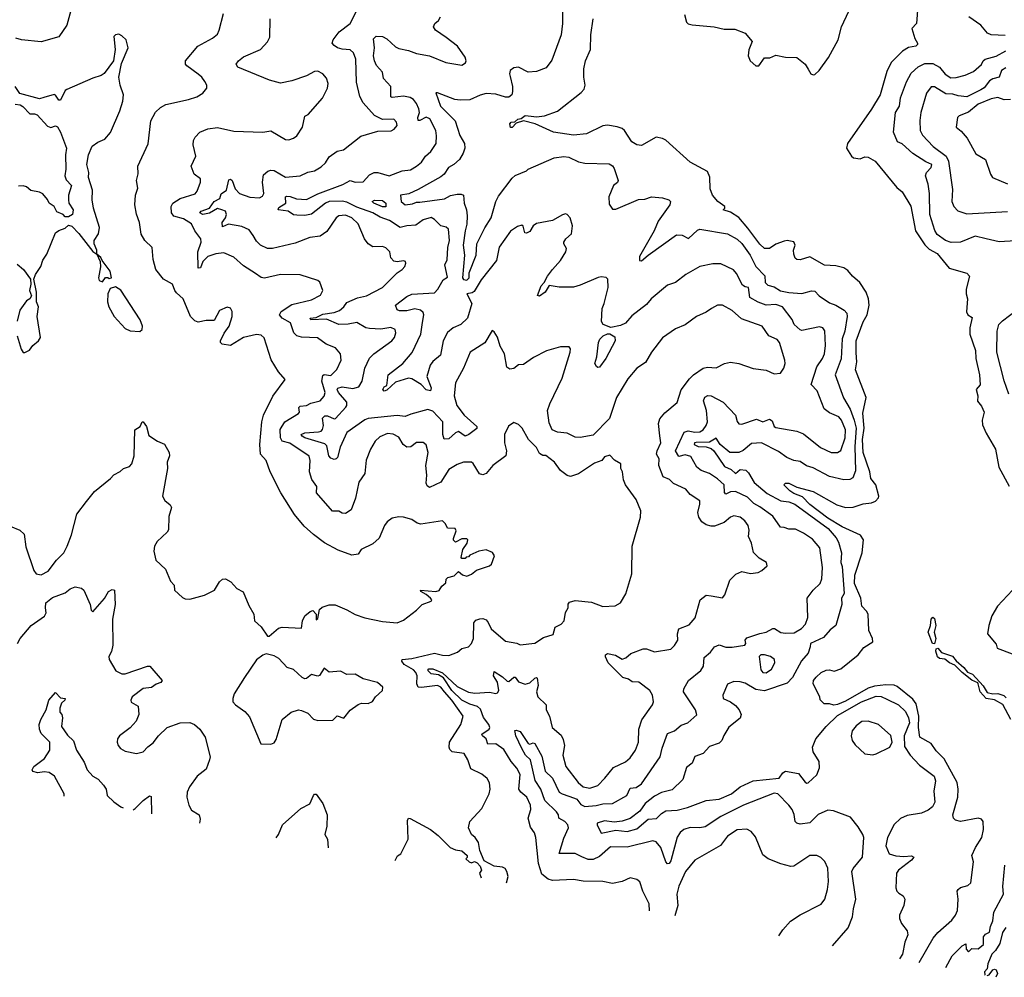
# Model space of a CAD drawing. Extents: x 1552033 to 1694788, y 811965 to 917215.
# Tile 453 of 632: x 1675173 to 1681256, y 826492 to 832409. Entities that reach past the tile are written whole.
import ezdxf

# ---------------------------------------------------------------- set-up
doc = ezdxf.new("R2010")
doc.units = 0

msp = doc.modelspace()

# ---------------------------------------------------------------- linework, layer by layer
at = {"layer": '0CON20XD'}
for points in [[(1678527.3, 832515), (1678526.5, 832385), (1678517.3, 832315), (1678461.1, 832158.9), (1678425, 832112.5), (1678365, 832090), (1678315, 832085.8), (1678255, 832116.2), (1678225, 832111.2), (1678204.1, 832095.9), (1678199.2, 832075), (1678202.5, 832057.5), (1678217.2, 831997.2), (1678218.5, 831965), (1678212.9, 831945), (1678195, 831931.1), (1678175, 831930.5), (1678115, 831949.3), (1678055, 831953.1), (1678017.3, 831942.7), (1677955, 831914.1), (1677895, 831911.1), (1677861.2, 831915), (1677755, 831957.1), (1677743.3, 831956.7), (1677773.8, 831875), (1677864.2, 831784.2), (1677892.9, 831692.9), (1677921.1, 831645), (1677922.2, 831615), (1677913.5, 831585), (1677889.5, 831545), (1677855, 831514.6), (1677821.5, 831495), (1677795.3, 831455), (1677775, 831437.2), (1677635, 831359.2), (1677576.4, 831333.6), (1677525.8, 831324.2), (1677530.4, 831285), (1677555, 831265.1), (1677599.2, 831270.8), (1677625, 831282), (1677645, 831281.4), (1677797.9, 831302.1), (1677835, 831322.2), (1677875, 831330.2), (1677901.3, 831331.3), (1677914.3, 831324.3), (1677919, 831275), (1677933.9, 831235), (1677938.1, 831198.1), (1677935.7, 831145), (1677924.8, 831105), (1677913.8, 831015), (1677921.5, 830955), (1677908.3, 830815), (1677915, 830804.1), (1677935, 830799.7), (1677949.6, 830815), (1677950, 830845), (1677992.6, 830955), (1677996.7, 831023.3), (1678046.3, 831123.7), (1678085.3, 831185), (1678114.1, 831285), (1678131, 831319), (1678215, 831430.6), (1678235, 831446.5), (1678303.8, 831476.2), (1678313.9, 831486.1), (1678475, 831556.4), (1678535, 831564.5), (1678565, 831559.5), (1678625, 831531.4), (1678665, 831522.2), (1678815, 831518.6), (1678835, 831506), (1678845, 831488.8), (1678869.4, 831415), (1678866.4, 831403.6), (1678841.9, 831385), (1678812.5, 831315), (1678815, 831270), (1678835, 831237.5), (1678855, 831238.8), (1678995, 831297.1), (1679035, 831300), (1679075.7, 831314.3), (1679145, 831309.4), (1679183.5, 831295), (1679192.9, 831285), (1679190, 831265), (1679117.7, 831165), (1679093.6, 831105), (1679001.3, 830945), (1679001.9, 830921.9), (1679015, 830919.6), (1679055.7, 830955), (1679230.3, 831079.7), (1679265, 831077.5), (1679305, 831056.8), (1679361, 831109), (1679375, 831114.1), (1679545, 831086.9), (1679605, 831053.5), (1679635, 831025.5), (1679685, 830954.5), (1679721.6, 830885), (1679776.2, 830826.2), (1679779.1, 830785), (1679795, 830769.6), (1679835, 830757.7), (1679873.8, 830733.8), (1679925, 830723.5), (1680005, 830717.1), (1680065, 830732.7), (1680085, 830731.1), (1680113, 830703), (1680175, 830658.6), (1680215, 830644.4), (1680267.5, 830615), (1680282.2, 830595), (1680285.4, 830575), (1680270.6, 830485), (1680255, 830437.5), (1680247.4, 830312.6), (1680210.4, 830215), (1680263.1, 830073.1), (1680303.3, 830003.3), (1680328.9, 829935), (1680340.3, 829885), (1680332.2, 829772.2), (1680337.6, 829622.4), (1680320.9, 829579.1), (1680301.5, 829568.5), (1680265, 829565.5), (1680175, 829587.1), (1680075, 829639.7), (1680033, 829653), (1679995, 829678.2), (1679955, 829686), (1679912.9, 829702.9), (1679861.7, 829741.7), (1679755, 829795.3), (1679695, 829789.6), (1679642.7, 829747.3), (1679616, 829734), (1679559.6, 829735), (1679500.6, 829785), (1679475, 829823.3), (1679435, 829799.1), (1679353.1, 829796.9), (1679342.7, 829795), (1679338.9, 829785), (1679365, 829771.2), (1679415, 829770), (1679445, 829760.2), (1679461.5, 829745), (1679527.7, 829647.7), (1679569.1, 829629.1), (1679595, 829605.3), (1679625, 829629.4), (1679658.5, 829625), (1679675, 829609.5), (1679710.1, 829550.1), (1679791.4, 829481.4), (1679876.1, 829436.1), (1679925, 829429.7), (1679961.2, 829415), (1680166.8, 829265), (1680217.5, 829207.5), (1680230.8, 829180.8), (1680250, 829115), (1680245.3, 829055), (1680255, 829030), (1680266.1, 828863.9), (1680250, 828835), (1680252.1, 828795), (1680215, 828665.6), (1680180.9, 828639.1), (1680138.2, 828591.8), (1680058, 828555), (1680057.5, 828535), (1680044, 828495), (1680003.4, 828446.6), (1679946.5, 828343.5), (1679915, 828309.1), (1679775, 828262.6), (1679721.2, 828271.2), (1679655, 828310), (1679625, 828317.9), (1679585, 828319.1), (1679545, 828302.5), (1679517.5, 828235), (1679520, 828215), (1679565, 828194.4), (1679595, 828171.9), (1679618.9, 828145), (1679631.1, 828115), (1679625, 828092.5), (1679555, 828036.7), (1679524, 827986), (1679510.6, 827955), (1679495, 827938.6), (1679435, 827918.6), (1679395, 827875.8), (1679344.3, 827855.7), (1679328, 827815), (1679291.7, 827788.3), (1679270, 827715), (1679205, 827650), (1679137.1, 827632.9), (1679095, 827611.1), (1679036.8, 827565), (1679005, 827517.8), (1678945, 827473.2), (1678895, 827457.7), (1678845, 827451.6), (1678785, 827459.7), (1678741.4, 827445), (1678740.4, 827435), (1678765, 827382.5), (1678855, 827401), (1678925, 827392), (1678985, 827408.5), (1679055, 827469.5), (1679107.4, 827472.6), (1679138, 827505), (1679165, 827521.2), (1679234.7, 827524.7), (1679299, 827541), (1679415, 827584), (1679495, 827592.8), (1679570.6, 827625), (1679625, 827669.6), (1679704.8, 827705.2), (1679865, 827722.9), (1679887.5, 827755), (1679905, 827766.1), (1679985, 827752.3), (1680025, 827698), (1680035, 827691.2), (1680045, 827693.3), (1680097.9, 827742.1), (1680114, 827786), (1680113.1, 827825), (1680074.4, 827885), (1680070.5, 827915), (1680091.3, 827965), (1680155, 828042.4), (1680225, 828109.5), (1680372.9, 828195), (1680465, 828228.4), (1680495, 828226.1), (1680529.7, 828210.3), (1680602.1, 828175), (1680644.8, 828134.8), (1680665, 828094.4), (1680671.1, 828065), (1680636.5, 827985), (1680638.7, 827918.7), (1680673.5, 827865), (1680732.4, 827802.4), (1680822.3, 827735), (1680831.3, 827705), (1680821.4, 827641.4), (1680826.2, 827575), (1680811.8, 827545), (1680785, 827524), (1680745, 827506.4), (1680655, 827491.2), (1680615, 827473.5), (1680574.6, 827435.4), (1680534.6, 827355), (1680524.5, 827305), (1680545, 827254.3), (1680585, 827241.9), (1680635, 827238.6), (1680683.6, 827243.6), (1680697.5, 827235), (1680683.3, 827215), (1680602.5, 827155), (1680590, 827135), (1680586, 827045), (1680591.2, 827025), (1680605, 827012), (1680631.2, 826995), (1680640.8, 826975), (1680634.2, 826935), (1680607.5, 826875), (1680607.5, 826855), (1680620, 826825), (1680655, 826780), (1680659.1, 826755), (1680641.5, 826708.5), (1680627.4, 826635), (1680608.3, 826606.9)], [(1675115, 829280.6), (1675173.8, 829255), (1675200.3, 829230.3), (1675212, 829152), (1675260, 829005), (1675275, 828985.7), (1675305, 828978.1), (1675348.4, 829001.6), (1675399.7, 829070.3), (1675445, 829114), (1675467.1, 829155), (1675493.5, 829226.5), (1675527, 829353), (1675585, 829432.5), (1675636.1, 829493.9), (1675735, 829573.8), (1675755, 829596.2), (1675793, 829617), (1675815, 829636.7), (1675850.7, 829649.3), (1675865.7, 829664.3), (1675880, 829715), (1675884.2, 829875.8), (1675917.5, 829895), (1675930, 829925), (1675936.7, 829925), (1675956, 829895), (1675970.7, 829840.7), (1676025, 829804.4), (1676067.3, 829787.3), (1676097.1, 829735), (1676099.2, 829715), (1676084.3, 829675), (1676085.6, 829635), (1676055.8, 829465), (1676068.8, 829438.8), (1676101.7, 829411.7), (1676111.2, 829395), (1676095, 829340), (1676092.3, 829257.7), (1676085, 829243.3), (1676022.5, 829185), (1676006.7, 829155), (1676001.2, 829125), (1676015, 829070), (1676074.1, 829014.1), (1676105, 828940), (1676127.5, 828915), (1676130, 828885), (1676179.5, 828839.5), (1676195, 828831.2), (1676225, 828828), (1676315, 828852.5), (1676376.1, 828883.9), (1676407.5, 828935), (1676425, 828952.5), (1676445, 828953.8), (1676476.7, 828935), (1676515, 828893.8), (1676553, 828873), (1676588.8, 828788.8), (1676620, 828735), (1676623.3, 828695), (1676665, 828657.5), (1676705, 828600), (1676715, 828600), (1676771.2, 828648.8), (1676793.9, 828656.1), (1676915, 828650), (1676920, 828695), (1676934.1, 828725.9), (1676967.7, 828752.3), (1676985, 828758), (1677003.8, 828735), (1677005, 828700), (1677015, 828710), (1677026.2, 828765), (1677040.7, 828779.3), (1677085, 828793.3), (1677123, 828793), (1677193.6, 828763.6), (1677245, 828733.3), (1677305, 828713.3), (1677415, 828690.8), (1677505, 828682), (1677545, 828698.8), (1677625, 828760), (1677660, 828795), (1677715, 828816.7), (1677719.2, 828825), (1677711.4, 828835), (1677685, 828857.5), (1677651.2, 828875), (1677650, 828885), (1677743.3, 828876.7), (1677765, 828881.4), (1677781.2, 828908.8), (1677805, 828930), (1677808.3, 828951.7), (1677817.5, 828962.5), (1677857, 828973), (1677885, 829000), (1677909.3, 828979.3), (1677935, 828971.2), (1677965, 828982.5), (1677995, 829006.7), (1678075.9, 829034.1), (1678087.5, 829045), (1678106.4, 829096.4), (1678095, 829117.5), (1678055, 829132.5), (1678010, 829125), (1677955, 829100), (1677945, 829090), (1677931.7, 829088.3), (1677925, 829080), (1677905, 829080), (1677900, 829085), (1677911.4, 829135), (1677937.1, 829175), (1677941.2, 829195), (1677935, 829201.2), (1677905, 829200.8), (1677865, 829180), (1677853.3, 829193.3), (1677853.9, 829203.9), (1677870.5, 829250.5), (1677862.5, 829265), (1677815, 829267.5), (1677803.3, 829295), (1677785, 829313.3), (1677651.7, 829291.7), (1677628.3, 829298.3), (1677595, 829320), (1677545, 829336), (1677515, 829336.7), (1677475, 829330), (1677443, 829307), (1677427, 829283), (1677394, 829205), (1677355, 829170), (1677283.3, 829135), (1677263.3, 829106.7), (1677225, 829099.4), (1677140.9, 829130.9), (1677057, 829177), (1676988, 829228), (1676930.2, 829280.2), (1676870.7, 829350.7), (1676787.1, 829485), (1676719.5, 829615), (1676696.7, 829685), (1676660.4, 829725), (1676656.2, 829783.8), (1676668.8, 829925), (1676679.6, 829965), (1676737.6, 830082.4), (1676812.5, 830185), (1676772.4, 830232.4), (1676727.3, 830307.3), (1676683.4, 830443.4), (1676665, 830460.6), (1676635, 830464.5), (1676554.7, 830445.3), (1676475, 830395.3), (1676424, 830405), (1676414, 830414), (1676413.6, 830425), (1676437.2, 830472.8), (1676468.1, 830515), (1676485.7, 830575), (1676486, 830605), (1676475.9, 830625.9), (1676455, 830633.3), (1676407.1, 830612.9), (1676375, 830550), (1676325, 830551.4), (1676275, 830540), (1676255, 830549.2), (1676228.6, 830575), (1676182, 830685), (1676142.2, 830722.2), (1676131.4, 830735), (1676117.1, 830775), (1676062.5, 830805), (1676015, 830866.2), (1675997.6, 830927.6), (1675991.7, 831001.7), (1675945.5, 831045.5), (1675923.3, 831083.3), (1675913.1, 831155), (1675895, 831206.7), (1675883.5, 831265), (1675889.2, 831325), (1675902.7, 831367.3), (1675895.7, 831415), (1675904.2, 831455.8), (1675902.5, 831505), (1675967.4, 831642.6), (1675983.9, 831785), (1676012.3, 831837.7), (1676043.3, 831866.7), (1676076, 831885), (1676215, 831915.5), (1676267, 831933), (1676303.8, 831955), (1676328.8, 831985), (1676330, 832005), (1676317.6, 832027.6), (1676298, 832055), (1676275, 832072.9), (1676206, 832125), (1676198, 832135), (1676198, 832155), (1676274.5, 832245.5), (1676363.8, 832295), (1676395, 832318.8), (1676406.3, 832343.7), (1676431.7, 832448.3)], [(1675488.6, 832465), (1675465, 832376.2), (1675415.8, 832304.2), (1675305, 832272), (1675185, 832284.4), (1675150, 832295)], [(1679063.8, 826902.7), (1679062.5, 826945), (1679022.9, 827025), (1679005, 827082.5), (1678985.8, 827095.8), (1678945, 827105.8), (1678895, 827083.3), (1678835, 827072.3), (1678775, 827083.2), (1678655, 827086.1), (1678595, 827095.6), (1678465, 827090.7), (1678437.5, 827097.5), (1678399.5, 827129.5), (1678378.8, 827195), (1678362.5, 827355), (1678354.4, 827385), (1678329.2, 827419.2), (1678314.4, 827475), (1678331.1, 827528.9), (1678327.9, 827555), (1678306.9, 827605), (1678268.9, 827635), (1678257.3, 827655), (1678264.2, 827744.2), (1678245.3, 827785), (1678210, 827825), (1678165, 827899.7), (1678114.5, 827934.5), (1678065, 827932.3), (1678055.7, 827965), (1678032.5, 827985), (1678028.1, 827995), (1678074.3, 828025), (1678078.5, 828035), (1678071.1, 828055), (1678037.9, 828097.9), (1678019.3, 828149.3), (1678001.4, 828165), (1677955, 828179.3), (1677905, 828204.1), (1677843.1, 828265), (1677791.7, 828341.7), (1677761, 828361), (1677715, 828368), (1677697.5, 828385), (1677696, 828395), (1677701.5, 828398.5), (1677725, 828398.4), (1677785, 828373.4), (1677875, 828288.1), (1677945, 828254.2), (1677985, 828248), (1678075.4, 828254.6), (1678115, 828246), (1678125, 828248.8), (1678134, 828265), (1678125.9, 828315.9), (1678101, 828355), (1678105, 828381.1), (1678155, 828349.4), (1678185, 828322.1), (1678195, 828320), (1678225, 828347.5), (1678235, 828346), (1678255, 828317.1), (1678295, 828302.7), (1678325, 828310.9), (1678355, 828341.2), (1678365, 828344.5), (1678370, 828340), (1678376.8, 828295), (1678366.6, 828255), (1678373.8, 828225), (1678424.7, 828175), (1678425.4, 828145), (1678445.8, 828105.8), (1678462.1, 828035), (1678517.4, 827987.4), (1678531.5, 827961.5), (1678538.4, 827925), (1678528.5, 827865), (1678547.1, 827795), (1678622.7, 827695), (1678655, 827669.2), (1678695, 827661.3), (1678745, 827677.3), (1678788.5, 827721.5), (1678840.9, 827789.1), (1678915, 827823.8), (1678945, 827847.9), (1678976.8, 827895), (1678996.9, 827945), (1678999, 828025), (1679017.6, 828082.4), (1679083.3, 828175), (1679088.1, 828195), (1679081.9, 828235), (1679065, 828264.2), (1678998, 828315), (1678957.9, 828317.9), (1678933.3, 828335), (1678900, 828345), (1678808.6, 828435), (1678791.7, 828471.7), (1678792.9, 828485), (1678805, 828491.9), (1678853.4, 828483.4), (1678895, 828456.9), (1678918, 828465), (1678947.9, 828492.1), (1679025, 828522.5), (1679045, 828521.2), (1679095, 828502.5), (1679195, 828520), (1679217.9, 828542.1), (1679238.8, 828575), (1679236, 828615), (1679246.2, 828645), (1679310, 828670), (1679346.2, 828713.8), (1679377.1, 828825), (1679415, 828854.2), (1679445, 828849.2), (1679515, 828836.2), (1679529.2, 828855), (1679560, 828945), (1679597, 828983), (1679635, 829000), (1679687, 828987), (1679735, 828993.3), (1679757.5, 829005), (1679790, 829035), (1679787.5, 829055), (1679741.7, 829081.7), (1679706.4, 829116.4), (1679693.8, 829175), (1679675.7, 829215), (1679680, 829255), (1679674.5, 829284.5), (1679653.4, 829313.4), (1679625, 829335.8), (1679585, 829344.2), (1679564, 829335), (1679525, 829302.9), (1679465, 829280.6), (1679445, 829278.6), (1679415, 829288.6), (1679386.8, 829306.8), (1679368.8, 829335), (1679362, 829365), (1679375.8, 829415), (1679375.7, 829435.7), (1679316, 829476), (1679288.4, 829508.4), (1679212.9, 829542.9), (1679187.6, 829567.6), (1679148.8, 829585), (1679121.1, 829655), (1679123.6, 829695), (1679108.2, 829725), (1679111.1, 829745), (1679134.6, 829795), (1679127.7, 829837.7), (1679119.6, 829915), (1679127.2, 829942.8), (1679159.3, 829980.7), (1679235, 830043.8), (1679258.8, 830121.2), (1679310.6, 830189.4), (1679335.7, 830214.3), (1679395, 830255.4), (1679422.6, 830262.6), (1679475, 830258.6), (1679527.5, 830285), (1679565, 830292), (1679615, 830284.2), (1679704.4, 830254.4), (1679784.1, 830244.1), (1679835, 830221.2), (1679872.5, 830225), (1679893.3, 830255), (1679902.5, 830285), (1679900, 830305), (1679867.9, 830415), (1679852.9, 830432.9), (1679800.5, 830455), (1679760.6, 830515), (1679631.7, 830561.7), (1679575, 830613.1), (1679515, 830644.4), (1679485, 830645.6), (1679446.2, 830623.8), (1679415, 830601.4), (1679355, 830574.3), (1679285, 830524.2), (1679225, 830498.6), (1679145, 830442.5), (1679075.8, 830355), (1679039.5, 830290.5), (1678985, 830256), (1678929.5, 830190.5), (1678860.5, 830075), (1678816.4, 829945), (1678715, 829841.8), (1678635, 829828.1), (1678605, 829829.4), (1678555, 829854.4), (1678495, 829859.5), (1678462, 829875), (1678445, 829917.5), (1678434.6, 829995), (1678448.2, 830035), (1678524.6, 830194.6), (1678574.1, 830354.1), (1678575.8, 830375), (1678567.1, 830387.1), (1678515, 830387.1), (1678427.5, 830362.5), (1678347.4, 830322.6), (1678285, 830278.8), (1678255, 830277.5), (1678225, 830253.3), (1678200.7, 830250.7), (1678182.3, 830262.3), (1678168, 830345), (1678142.4, 830392.4), (1678125, 830446.7), (1678105, 830481.2), (1678092, 830488), (1678047.1, 830412.9), (1677955.7, 830354.3), (1677914.2, 830255.8), (1677864.5, 830165), (1677856.9, 830085), (1677874.7, 830025), (1677918.7, 829965), (1677997.1, 829895), (1677996.9, 829883.1), (1677947.1, 829845), (1677925, 829836.1), (1677885, 829863.9), (1677865, 829855.3), (1677825, 829820), (1677795, 829818), (1677787, 829847), (1677788, 829925), (1677725, 829989.2), (1677695, 830001.3), (1677588.5, 829971.5), (1677555, 829956.4), (1677505, 829963.2), (1677325, 829944.6), (1677305, 829937.4), (1677195, 829857.8), (1677152.2, 829767.8), (1677136.5, 829703.5), (1677129.1, 829695), (1677115, 829692.5), (1677095, 829700.8), (1677082.4, 829715), (1677070.7, 829775), (1677059, 829789), (1676934.6, 829824.6), (1676917.3, 829835), (1676912.9, 829845), (1676935, 829855.7), (1677018.5, 829861.5), (1677035, 829867.5), (1677043.4, 829876.6), (1677049.2, 829900.8), (1677043.1, 829946.9), (1677057.9, 829962.1), (1677075, 829962), (1677115, 829942.3), (1677125, 829944.6), (1677188.7, 830015), (1677194.7, 830025.3), (1677193.6, 830045), (1677143.2, 830105), (1677134.7, 830125), (1677137.6, 830132.4), (1677165, 830140.2), (1677230.6, 830129.4), (1677268.8, 830141.2), (1677289.4, 830175), (1677304.4, 830255), (1677335, 830317.5), (1677360, 830345), (1677471.2, 830425), (1677488, 830445), (1677496, 830475), (1677493.3, 830495), (1677466.3, 830506.3), (1677405, 830497.7), (1677335, 830500), (1677310.8, 830505), (1677255, 830537.3), (1677201.9, 830528.1), (1677145, 830526.6), (1677068.6, 830558.6), (1676972.5, 830555), (1676966.7, 830565), (1677005, 830569.6), (1677045, 830589.8), (1677115, 830600), (1677148, 830612), (1677174.7, 830635.3), (1677195, 830661.4), (1677259.6, 830690.4), (1677315, 830703.1), (1677413.8, 830755), (1677505, 830844), (1677536, 830865), (1677552, 830885), (1677558.8, 830905), (1677555.9, 830915.9), (1677545, 830920), (1677505, 830912.9), (1677485, 830916.2), (1677465, 830937.5), (1677459.5, 830975), (1677435, 830998.8), (1677415, 831006.7), (1677355.5, 831005.5), (1677325, 831024.2), (1677302.5, 831055), (1677265, 831147.8), (1677225, 831184.7), (1677185, 831201.8), (1677145, 831197.5), (1677128.1, 831185), (1677069.6, 831100.4), (1677028.9, 831071.1), (1676965, 831062.5), (1676875, 831028.6), (1676735, 830995.8), (1676704.3, 830994.3), (1676661.2, 831015), (1676635, 831041.2), (1676616.4, 831076.4), (1676590.9, 831110.9), (1676545, 831132.2), (1676463.7, 831146.3), (1676425, 831129.1), (1676423.9, 831155), (1676445, 831185.6), (1676450.7, 831205), (1676443.8, 831225), (1676422.1, 831235), (1676395, 831243.3), (1676345, 831213.6), (1676305, 831205.8), (1676286.4, 831215), (1676293.8, 831225), (1676345.5, 831244.5), (1676375.3, 831285), (1676408.5, 831305), (1676416.8, 831333.2), (1676450.9, 831355), (1676465, 831420), (1676475, 831423.1), (1676485, 831414.5), (1676504.8, 831365), (1676530, 831335), (1676595, 831312.1), (1676655, 831307.8), (1676672.2, 831317.8), (1676682.2, 831335), (1676673.8, 831405), (1676680.3, 831449.7), (1676706.8, 831473.2), (1676725, 831480), (1676745, 831478.2), (1676816.1, 831436.1), (1676905, 831443.9), (1676952.5, 831467.5), (1676995, 831476.2), (1677035, 831500), (1677061.4, 831525), (1677085, 831560.8), (1677133.6, 831596.4), (1677174.1, 831605.9), (1677280, 831690), (1677385, 831719.5), (1677467.9, 831722.1), (1677487.4, 831732.6), (1677504.3, 831755), (1677500.6, 831775), (1677485.4, 831795.4), (1677415, 831793.3), (1677365, 831816.4), (1677295, 831895.7), (1677274.6, 831935), (1677253.4, 832023.4), (1677249.1, 832165), (1677234.7, 832204.7), (1677215, 832222.5), (1677165, 832226.2), (1677136.2, 832235), (1677115, 832248.8), (1677103.3, 832265), (1677108.8, 832285), (1677146.7, 832335), (1677215.4, 832385), (1677252.3, 832457.7)], [(1679281.2, 832441.2), (1679293.1, 832393.1), (1679303.5, 832383.5), (1679326.6, 832376.6), (1679464.5, 832364.5), (1679525, 832350.8), (1679591.2, 832351.2), (1679655.7, 832325.7), (1679697.5, 832275), (1679677.7, 832222.3), (1679674.2, 832185), (1679686.7, 832155), (1679720, 832125), (1679740, 832125), (1679775, 832172.5), (1679806.4, 832173.6), (1679845, 832190), (1679905, 832178), (1679975, 832176), (1680026.2, 832135), (1680044.2, 832104.2), (1680060, 832075), (1680075, 832068), (1680085, 832070.8), (1680111.4, 832095), (1680170, 832175), (1680229.4, 832285), (1680250.5, 832365), (1680295, 832462)], [(1680721.4, 832495), (1680714, 832386), (1680684, 832355), (1680702.5, 832292.5), (1680720, 832265), (1680720, 832255), (1680709.2, 832245), (1680665, 832238), (1680626, 832215), (1680556.1, 832143.9), (1680531.2, 832088.8), (1680488.9, 831945), (1680435, 831855.8), (1680287.5, 831645), (1680280, 831615), (1680312, 831565), (1680325, 831555.8), (1680365, 831550), (1680395, 831560.9), (1680415, 831560.5), (1680458, 831535), (1680591.5, 831371.5), (1680625.5, 831345), (1680677.8, 831257.8), (1680708, 831105), (1680765, 831018.9), (1680792, 830992), (1680841.8, 830965), (1680915, 830874.5), (1681025, 830841.9), (1681040.6, 830825), (1681020, 830745), (1681020, 830715), (1681028.6, 830685), (1681023.2, 830603.2), (1681031.2, 830585), (1681058.1, 830568.1), (1681043.6, 830505), (1681042.5, 830465), (1681078.9, 830365), (1681079.1, 830315), (1681103.3, 830215), (1681107.3, 830152.7), (1681083.1, 830125), (1681091.8, 830085), (1681091.3, 830051.3), (1681115, 830020.8), (1681130.5, 829985), (1681118.5, 829935), (1681122.1, 829905), (1681143.9, 829853.9), (1681202, 829755), (1681222.2, 829645), (1681285, 829527.5)], [(1678181.3, 827075.8), (1678190, 827115), (1678183.3, 827145), (1678173.3, 827163.3), (1678155, 827172.5), (1678105, 827178.8), (1678042, 827212), (1678016.2, 827275), (1678007.5, 827325), (1677986.7, 827355), (1677963.3, 827375), (1677946.2, 827415), (1677953.3, 827455), (1678028, 827535), (1678074, 827625), (1678080, 827655), (1678076.4, 827693.6), (1678061.2, 827721.2), (1678027.3, 827747.3), (1677960, 827780), (1677942, 827835), (1677920, 827875), (1677845, 827884.2), (1677830, 827900), (1677825.5, 827915), (1677829.4, 827945), (1677898.6, 828055), (1677913.3, 828105), (1677842.8, 828205), (1677796.9, 828255), (1677775, 828284.2), (1677755, 828296), (1677655, 828282), (1677635.3, 828285.3), (1677627.4, 828305), (1677628.2, 828355), (1677621.3, 828375), (1677605, 828391.2), (1677549.1, 828425), (1677533.8, 828445), (1677536.2, 828455), (1677595, 828461.6), (1677735, 828494.7), (1677785, 828481.5), (1677825, 828481.4), (1677878.3, 828501.7), (1677905, 828524.2), (1677945, 828534), (1677964, 828555), (1677976.9, 828585), (1677978, 828682), (1677991.7, 828698.3), (1678015, 828708), (1678035, 828708.4), (1678055, 828700), (1678068, 828685), (1678085, 828644.3), (1678175, 828570), (1678245, 828555.8), (1678265.9, 828545.9), (1678355, 828556.2), (1678408.8, 828591.2), (1678469.5, 828610.5), (1678481.4, 828655), (1678518, 828675), (1678537.5, 828695), (1678544.2, 828745.8), (1678562.5, 828775), (1678560.7, 828780.7), (1678562, 828798), (1678570.7, 828809.3), (1678605, 828820), (1678705, 828810), (1678775, 828783.8), (1678852.7, 828787.3), (1678885, 828806.2), (1678918, 828862), (1678954.4, 828985), (1678957.1, 829155), (1679008.8, 829335), (1679010, 829375), (1678982, 829445), (1678915.8, 829535), (1678904, 829565), (1678897.5, 829615), (1678886.7, 829635), (1678886.2, 829665), (1678847, 829687), (1678818.3, 829718.3), (1678785, 829708), (1678770, 829685), (1678725, 829669.4), (1678625, 829603.1), (1678575, 829587.1), (1678555, 829592), (1678515, 829624.2), (1678477.5, 829675), (1678424, 829716), (1678405, 829715.8), (1678385, 829728), (1678365.2, 829765.2), (1678315.7, 829815.7), (1678277.9, 829885), (1678255, 829908.2), (1678225, 829919.4), (1678192.7, 829897.3), (1678168.8, 829845), (1678167.8, 829795), (1678180.7, 829745), (1678176.2, 829715), (1678095.9, 829654.1), (1678055, 829605.5), (1678035, 829597.7), (1678013, 829603), (1677975, 829667.1), (1677965, 829674.4), (1677915, 829674.4), (1677875, 829661.5), (1677825, 829630), (1677775, 829550.9), (1677705, 829519.2), (1677689.7, 829529.7), (1677684.6, 829544.6), (1677688.4, 829595), (1677681.6, 829655), (1677696.7, 829735), (1677685, 829782), (1677665, 829795.7), (1677625, 829795.7), (1677589.5, 829770.5), (1677565, 829768), (1677541.2, 829785), (1677515, 829830), (1677481.2, 829848.8), (1677445, 829852.2), (1677398.5, 829831.5), (1677368.6, 829805), (1677339.4, 829755), (1677312.6, 829687.4), (1677304.4, 829605.6), (1677268.9, 829551.1), (1677247.8, 829452.2), (1677220.4, 829379.6), (1677185, 829358), (1677165, 829360), (1677145, 829373.3), (1677105, 829372.5), (1677006.2, 829485), (1677008.8, 829525), (1676977.9, 829567.9), (1676964.4, 829615), (1676968.4, 829685), (1676961.7, 829711.7), (1676842.5, 829792.5), (1676795, 829804.7), (1676784, 829825), (1676782.4, 829877.6), (1676811.1, 829925), (1676896, 829975), (1676901.8, 829985), (1676896.9, 830013.1), (1676905, 830021.8), (1676945, 830024.4), (1676971, 830039), (1677029.2, 830055), (1677055, 830082), (1677061.2, 830105), (1677039.7, 830175), (1677045, 830210), (1677055, 830217.6), (1677095, 830210.5), (1677132.3, 830247.7), (1677158.5, 830305), (1677156, 830345), (1677125, 830380.8), (1677066, 830405), (1677013.7, 830443.7), (1676915, 830446.9), (1676884.8, 830454.8), (1676867.6, 830475), (1676845.3, 830535.3), (1676794.3, 830565), (1676777.5, 830585), (1676789.2, 830605), (1676855, 830648.9), (1676975, 830678.5), (1677032.4, 830707.6), (1677046.5, 830735), (1677027.1, 830787.1), (1677015, 830798), (1676905, 830832.9), (1676784.5, 830835.5), (1676685, 830812.5), (1676665, 830816.7), (1676630.5, 830840.5), (1676555, 830888.8), (1676495, 830940.9), (1676435, 830967.9), (1676385, 830962.1), (1676335, 830945.4), (1676305.3, 830915), (1676289.4, 830875), (1676275, 830874.6), (1676273.1, 830975), (1676294.4, 831035), (1676291.4, 831055), (1676254.5, 831104.5), (1676235, 831147.5), (1676185, 831179.1), (1676125.8, 831195.8), (1676111.2, 831215), (1676108.8, 831255), (1676119.2, 831275), (1676165, 831303.8), (1676256.1, 831333.9), (1676270.1, 831349.9), (1676290, 831405), (1676289.5, 831425), (1676251.4, 831455), (1676232.5, 831505), (1676262, 831565), (1676244.2, 831635), (1676247.3, 831662.7), (1676257, 831683), (1676286.8, 831713.2), (1676335, 831735.7), (1676395, 831742), (1676495, 831720), (1676674.3, 831714.3), (1676725, 831722), (1676815, 831668.6), (1676835, 831667.1), (1676865, 831676.9), (1676885, 831690.8), (1676920, 831745), (1676935, 831812.5), (1676955, 831823.8), (1677044.2, 831925), (1677075.6, 831985), (1677078.1, 832015), (1677068.6, 832048.6), (1677045, 832074.4), (1677015, 832091.4), (1676995, 832089.4), (1676945, 832063.1), (1676855, 832030.8), (1676785, 832017.3), (1676716.2, 832035), (1676520.8, 832115), (1676511.4, 832135), (1676525, 832155.8), (1676555, 832180.6), (1676660, 832225), (1676705, 832272.5), (1676719.1, 832300.9), (1676720.9, 832415)], [(1680193.7, 826685.8), (1680292.2, 826797.8), (1680318.6, 826865), (1680323.5, 826915), (1680338.8, 826975), (1680314.6, 827145.4), (1680322.9, 827165), (1680379.3, 827235), (1680387.3, 827355), (1680381.8, 827375), (1680352.1, 827422.1), (1680305, 827480.8), (1680199.7, 827519.7), (1680165, 827524.4), (1680105, 827498.5), (1680055, 827445.7), (1679995, 827438.6), (1679975, 827444.3), (1679964.6, 827454.6), (1679958.3, 827498.3), (1679945, 827528), (1679925.5, 827555.5), (1679855.8, 827625), (1679835, 827629.4), (1679645, 827554.7), (1679504.4, 827485), (1679408.3, 827421.7), (1679375, 827415.4), (1679315, 827417.5), (1679275.5, 827404.5), (1679253, 827387), (1679235, 827358), (1679195, 827211.2), (1679185, 827195.6), (1679175, 827193.1), (1679164, 827205), (1679135, 827294.5), (1679105, 827328.2), (1679085, 827335.4), (1678925, 827296.9), (1678822.6, 827297.4), (1678755, 827238.6), (1678715, 827219.5), (1678685, 827220.5), (1678645, 827236.5), (1678605, 827257.6), (1678506.1, 827256.1), (1678535, 827351.2), (1678562.9, 827415), (1678560.4, 827435), (1678540.9, 827455), (1678504.7, 827474.7), (1678502.7, 827495), (1678490.3, 827515), (1678416.7, 827585), (1678391.6, 827655), (1678357.2, 827707.2), (1678328.6, 827835), (1678297.9, 827865), (1678274.9, 827904.9), (1678237.3, 827985), (1678233.2, 828006.8), (1678232.5, 828017.5), (1678240.4, 828019.6), (1678265, 828010.3), (1678315, 827936), (1678325, 827932), (1678345, 827941.1), (1678355, 827935.7), (1678398.3, 827858.3), (1678419.1, 827765), (1678465, 827721.9), (1678506.9, 827636.9), (1678524.2, 827625), (1678601.2, 827598.8), (1678615, 827592.5), (1678639.3, 827559.3), (1678665, 827546.5), (1678735, 827553.3), (1678775, 827564.8), (1678835, 827565.4), (1678924, 827616), (1678945, 827660), (1678982, 827665), (1679015, 827687.5), (1679129.4, 827855), (1679142, 827908), (1679175, 827998), (1679218, 828015), (1679260.5, 828049.5), (1679300, 828065), (1679355.5, 828114.5), (1679348.9, 828145), (1679273.8, 828255), (1679275.4, 828275), (1679304.1, 828325), (1679382, 828388), (1679397.1, 828415), (1679402.4, 828467.6), (1679439.8, 828500.2), (1679466.1, 828535), (1679495, 828546.5), (1679535, 828531.4), (1679575, 828531.2), (1679653.3, 828545), (1679658.8, 828555), (1679654, 828575), (1679665, 828589.4), (1679745, 828617.1), (1679785, 828624.4), (1679825, 828647.5), (1679836.8, 828646.8), (1679875, 828623.3), (1679905, 828617.8), (1679958.6, 828621.4), (1680002.7, 828647.3), (1680027.5, 828675), (1680042.9, 828715), (1680038.5, 828835), (1680076, 828884), (1680117.7, 828925), (1680128.7, 828955), (1680133.2, 829025), (1680116.2, 829145), (1680070, 829200), (1680016.2, 829236.2), (1679965, 829260.7), (1679925, 829260.4), (1679895, 829272.2), (1679873.4, 829273.4), (1679825, 829341.8), (1679745, 829399.8), (1679708.7, 829418.7), (1679669, 829459), (1679595, 829493.5), (1679565, 829491.1), (1679535, 829477.8), (1679528.1, 829488.1), (1679524.6, 829535), (1679485, 829572.9), (1679435, 829605.4), (1679384.1, 829624.1), (1679355.6, 829645), (1679319.7, 829709.7), (1679285, 829720.6), (1679245, 829709.5), (1679225.3, 829745), (1679278.9, 829861.1), (1679302.1, 829867.9), (1679345, 829859.7), (1679375, 829862.2), (1679396, 829874), (1679415, 829901.1), (1679422.1, 829925), (1679416.2, 829995), (1679398.6, 830055), (1679405, 830076.2), (1679425, 830086), (1679445, 830084.2), (1679520, 830045), (1679595.9, 829965.9), (1679605.5, 829925.5), (1679615, 829912.9), (1679635, 829910.6), (1679725, 829941.7), (1679764.8, 829924.8), (1679805, 829940), (1679821.2, 829931.2), (1679834.1, 829895), (1679845, 829888.5), (1679973.9, 829866.1), (1680015, 829850), (1680120.8, 829765), (1680186.1, 829733.9), (1680225, 829734.6), (1680245, 829747.5), (1680273, 829825), (1680275.7, 829875), (1680249.4, 829935), (1680232.7, 829955), (1680175, 829979.1), (1680143.9, 830003.9), (1680100, 830115), (1680061.8, 830155), (1680097.5, 830265), (1680133.2, 830315), (1680144.2, 830345), (1680151.7, 830395), (1680146.7, 830486.7), (1680134.7, 830504.7), (1680115, 830511.2), (1680005, 830489.4), (1679995, 830492.9), (1679958.1, 830525), (1679946, 830556), (1679885.6, 830635), (1679845, 830648.4), (1679785.5, 830645.5), (1679734.3, 830664.3), (1679682.8, 830692.8), (1679675.6, 830755), (1679655, 830757.9), (1679638.5, 830768.5), (1679601.6, 830841.6), (1679582.7, 830862.7), (1679505, 830901.2), (1679455, 830900), (1679375, 830884.5), (1679288.9, 830835), (1679225, 830786), (1679175, 830768), (1679075, 830684.3), (1679045, 830649.4), (1678955, 830578.6), (1678916.3, 830533.7), (1678885, 830520), (1678825, 830507.6), (1678777.5, 830525), (1678766.4, 830545), (1678770.9, 830625), (1678784.6, 830655), (1678809.1, 830755), (1678805.6, 830805), (1678797, 830817), (1678765, 830821.2), (1678746.4, 830816.4), (1678635, 830768.1), (1678595, 830756.7), (1678506.4, 830756.4), (1678445, 830767.5), (1678420, 830725), (1678385, 830700), (1678372.5, 830705), (1678393.8, 830765), (1678414, 830786), (1678434.2, 830825), (1678465, 830865.8), (1678515, 830921.4), (1678547.5, 830975), (1678550.6, 830995), (1678534, 831025), (1678534.4, 831035), (1678546.5, 831055), (1678582.9, 831085), (1678588.6, 831135), (1678573.8, 831185), (1678555.8, 831205.8), (1678545, 831208.8), (1678526.1, 831203.9), (1678465, 831169.2), (1678365, 831149.1), (1678344.7, 831135.3), (1678325, 831100), (1678305, 831089.2), (1678292.9, 831092.9), (1678283.1, 831133.1), (1678275, 831139.2), (1678248.8, 831131.2), (1678205, 831101.9), (1678135, 831003.8), (1678118.1, 830921.9), (1678025, 830802.1), (1677980.7, 830729.3), (1677968.9, 830721.1), (1677934.5, 830715.5), (1677967.1, 830655), (1677939.2, 830565), (1677898.9, 830525), (1677851.2, 830505), (1677815, 830476), (1677789.1, 830425), (1677773.1, 830336.9), (1677725, 830297.5), (1677708.8, 830275), (1677688.5, 830205), (1677714.6, 830135), (1677711.2, 830115), (1677685, 830122.9), (1677654.1, 830155), (1677595, 830190), (1677575, 830194), (1677495, 830170), (1677440.9, 830119.1), (1677424.4, 830114.4), (1677416.7, 830125), (1677425, 830139.6), (1677441.4, 830148.6), (1677450.4, 830215), (1677539.1, 830285), (1677597.8, 830352.2), (1677651.4, 830465), (1677661.9, 830538.1), (1677670.3, 830585), (1677665, 830600), (1677648.9, 830615), (1677615, 830621.9), (1677565, 830610.8), (1677519.8, 830609.8), (1677505, 830615.8), (1677495.4, 830645), (1677565, 830699.5), (1677595, 830713.4), (1677735, 830721.5), (1677756.7, 830743.3), (1677788.6, 830801.4), (1677815, 830817.5), (1677799.7, 830895), (1677814.6, 830925), (1677817.9, 831002.1), (1677827.9, 831045), (1677822, 831115), (1677806.9, 831126.9), (1677775, 831135.8), (1677735.5, 831175.5), (1677715, 831186.4), (1677665, 831173.2), (1677621.1, 831138.9), (1677565, 831135.5), (1677524.6, 831124.6), (1677457.7, 831167.7), (1677399.5, 831189.5), (1677354.4, 831215), (1677255, 831249.9), (1677195, 831280.9), (1677165, 831287.1), (1677085, 831286.1), (1677062.4, 831275), (1676975, 831207.7), (1676935, 831199.1), (1676885, 831200.6), (1676865, 831204.2), (1676831.2, 831225), (1676770.8, 831235), (1676775, 831249.1), (1676816.5, 831275), (1676815.6, 831314.4), (1676820.9, 831319.1), (1676845, 831317.2), (1676882.6, 831302.6), (1676945, 831297.9), (1677015, 831333.9), (1677170, 831390), (1677215, 831414.6), (1677246.2, 831406.2), (1677295, 831406.5), (1677335, 831450), (1677363.8, 831465), (1677385, 831464.7), (1677455, 831444.7), (1677535, 831474.6), (1677587.8, 831482.2), (1677625, 831503.1), (1677655, 831528.9), (1677679.5, 831565), (1677712.2, 831595), (1677746.7, 831645), (1677748.3, 831691.7), (1677743.4, 831723.4), (1677706.8, 831796.8), (1677685, 831807.5), (1677645, 831785.3), (1677635, 831785.6), (1677632.3, 831805), (1677642.2, 831835), (1677638, 831858), (1677625, 831891.9), (1677606.1, 831916.1), (1677585, 831928.4), (1677545, 831937.5), (1677475, 831928.4), (1677465, 831933.3), (1677465.3, 831995.3), (1677420.6, 832045), (1677414.5, 832085), (1677376.8, 832126.8), (1677364.4, 832154.4), (1677359.7, 832185), (1677365.7, 832235.7), (1677359.8, 832290.2), (1677375, 832306.4), (1677415.3, 832305.3), (1677441.3, 832291.3), (1677495, 832241.5), (1677515, 832232), (1677575, 832219.6), (1677625, 832199.5), (1677705, 832185.6), (1677805, 832144.5), (1677905, 832128.8), (1677927.7, 832142.3), (1677931.2, 832155), (1677925, 832176.7), (1677876.9, 832245), (1677808.3, 832298.3), (1677742, 832345), (1677728.6, 832365), (1677737.5, 832385), (1677760, 832405), (1677773.1, 832426.9)], [(1680730, 826583.4), (1680815.6, 826734.4), (1680845, 826769.1), (1680932.2, 826845), (1680953.5, 826875), (1680966.5, 826905), (1680971.5, 826975), (1680965.7, 827024.3), (1680970, 827035), (1680985, 827046.7), (1681031.3, 827058.7), (1681050, 827075), (1681065.8, 827205), (1681056, 827245), (1681078.5, 827295), (1681117.1, 827355), (1681127.5, 827405), (1681126.1, 827453.9), (1681115, 827468.8), (1681095, 827475.8), (1680985.6, 827455.6), (1680955, 827462.5), (1680942.5, 827475), (1680938.9, 827495), (1680968, 827605), (1680970.4, 827655), (1680964.4, 827695.6), (1680885, 827841.1), (1680835, 827892), (1680805, 827937.1), (1680735, 827975.6), (1680725.3, 828035.3), (1680728.3, 828105), (1680710.8, 828180.8), (1680691.1, 828211.1), (1680595, 828289.1), (1680575, 828296.2), (1680525, 828299.6), (1680455, 828291), (1680415, 828278.7), (1680275, 828198), (1680225, 828177.4), (1680203.4, 828173.4), (1680175, 828182.5), (1680142.2, 828182.2), (1680117.5, 828207.5), (1680115.4, 828225), (1680074.6, 828305), (1680076.5, 828325), (1680093.4, 828346.6), (1680124.7, 828375.3), (1680155, 828389.4), (1680175, 828391.9), (1680205, 828382.7), (1680245, 828398.4), (1680353.3, 828485), (1680389.1, 828530.9), (1680444, 828565), (1680441.4, 828585), (1680418, 828635), (1680414.2, 828735), (1680404.2, 828755), (1680375.5, 828785.5), (1680368.6, 828835), (1680330.9, 828925), (1680332.8, 828977.2), (1680377.5, 829115), (1680386.8, 829195), (1680367.3, 829225), (1680255, 829275.4), (1680165, 829330), (1680055, 829414), (1680009.9, 829459.9), (1679955, 829481), (1679931.7, 829498.3), (1679894.4, 829535), (1679903.8, 829545), (1679925.2, 829545.2), (1679975, 829520), (1680075, 829493.6), (1680220.5, 829410.5), (1680275, 829394.7), (1680322.7, 829397.3), (1680385, 829417.5), (1680435, 829423.2), (1680460, 829435), (1680478.5, 829455), (1680480.9, 829465), (1680462.4, 829535), (1680432.2, 829575), (1680426, 829615), (1680384.4, 829735), (1680380.7, 829815), (1680389.3, 829885), (1680382.1, 829977.9), (1680403.3, 830075), (1680337.1, 830245), (1680344.2, 830295), (1680341.5, 830351.5), (1680340.5, 830425), (1680385, 830542.2), (1680409.4, 830585), (1680420.8, 830645), (1680416.5, 830685), (1680402.8, 830725), (1680362.5, 830785), (1680317.1, 830825), (1680290.2, 830860.2), (1680263.8, 830875), (1680215, 830888.4), (1680145, 830892.6), (1680055, 830944.5), (1679995, 830926.2), (1679975, 830926.7), (1679963.8, 830935), (1679955, 830960), (1679954.2, 830985.8), (1679963.8, 831015), (1679955, 831035.8), (1679915, 831043.8), (1679895, 831041.2), (1679845, 831022), (1679805, 830995.5), (1679775, 830995.5), (1679745, 831021.2), (1679671.8, 831121.8), (1679615, 831186.7), (1679565, 831219.1), (1679520, 831235), (1679528.8, 831245), (1679528.8, 831255), (1679486.7, 831285), (1679454.2, 831324.2), (1679438, 831365), (1679436.3, 831436.3), (1679421.8, 831471.8), (1679315, 831528.2), (1679165, 831664.4), (1679145, 831675.7), (1679105, 831684), (1679015, 831631.2), (1678985, 831636.2), (1678955, 831654.2), (1678908.9, 831725), (1678895, 831736.4), (1678865, 831747.7), (1678805, 831756.5), (1678775, 831752.7), (1678675, 831703.8), (1678595, 831694.7), (1678470, 831715), (1678357.5, 831765), (1678285.9, 831784.1), (1678240.3, 831769.7), (1678215, 831742.5), (1678205, 831743.3), (1678200.9, 831765), (1678208.8, 831775), (1678231.9, 831778.1), (1678250.8, 831795), (1678271.1, 831798.9), (1678295, 831816.2), (1678332.7, 831812.7), (1678365, 831809.3), (1678414.6, 831815.4), (1678495, 831844.2), (1678641.7, 831958.3), (1678659.5, 831980.5), (1678666.5, 832005), (1678657.3, 832055), (1678658.2, 832105), (1678668.5, 832155), (1678699.5, 832225), (1678700.6, 832315), (1678716.4, 832413.6)], [(1681260.8, 832310.8), (1681175, 832314.6), (1681151.2, 832325), (1681110.8, 832375), (1681036.9, 832426.9)], [(1675205, 830352.5), (1675233.9, 830366.1), (1675254.1, 830395.9), (1675290, 830425), (1675301.2, 830445), (1675280, 830575), (1675290, 830635), (1675276.7, 830665), (1675275.9, 830725.9), (1675260, 830805), (1675270, 830835), (1675303.3, 830885), (1675316.4, 830923.6), (1675340.7, 830959.3), (1675395, 831092.5), (1675415, 831107.5), (1675455, 831120), (1675475, 831140), (1675495, 831132.5), (1675537.9, 831087.9), (1675625, 830977.5), (1675650, 830960), (1675670, 830915), (1675673, 830883), (1675660, 830815), (1675665, 830797.5), (1675685, 830790), (1675703, 830817), (1675717, 830817), (1675725, 830810), (1675740, 830815), (1675732.5, 830855), (1675681.7, 830921.7), (1675675, 830940), (1675650, 830960), (1675650, 830985), (1675633.6, 831023.6), (1675633.3, 831045), (1675660, 831085), (1675666, 831125), (1675630, 831245), (1675621.2, 831295), (1675622.5, 831355), (1675597.5, 831435), (1675600.8, 831465), (1675587.5, 831515), (1675597.5, 831575), (1675621.7, 831628.3), (1675655, 831652.5), (1675698.3, 831671.7), (1675735, 831712.5), (1675792.5, 831845), (1675810.8, 831905), (1675814.1, 831944.1), (1675794, 832005), (1675786, 832055), (1675801.7, 832138.3), (1675843.3, 832235), (1675830, 832285), (1675805, 832310), (1675785, 832320), (1675765, 832316.2), (1675753.8, 832305), (1675763.3, 832225), (1675752.5, 832155), (1675695, 832076.7), (1675675.9, 832064.1), (1675625, 832048), (1675465, 831978.6), (1675455, 831971.4), (1675425, 831912.5), (1675415, 831912), (1675395, 831942), (1675385, 831947.5), (1675321.8, 831928.2), (1675295, 831920), (1675174, 831954), (1675145.7, 831995.7)], [(1681325, 831043.1), (1681225, 831036.5), (1681144.3, 831054.3), (1681075, 831071.6), (1680985, 831033.9), (1680927.3, 831032.7), (1680893.1, 831045), (1680841.9, 831081.9), (1680826.9, 831106.9), (1680795.9, 831205), (1680793.5, 831335), (1680785, 831393.3), (1680768.5, 831445), (1680774.8, 831465), (1680805, 831495.4), (1680808.3, 831515), (1680771.2, 831531.2), (1680691.5, 831581.5), (1680625, 831641.9), (1680595.5, 831655), (1680571.8, 831715), (1680583.1, 831835), (1680607.9, 831875), (1680614.3, 831925.7), (1680651.8, 832025), (1680681.5, 832078.5), (1680723.1, 832116.9), (1680765, 832137.9), (1680815, 832137.6), (1680855, 832115.3), (1680891.5, 832071.5), (1680925, 832050.8), (1680958.7, 832051.3), (1681015, 832066.5), (1681065, 832089.4), (1681115, 832132.5), (1681124.6, 832155), (1681137.8, 832165), (1681205, 832184.3), (1681265, 832217.3)], [(1681265, 832112), (1681239.5, 832095), (1681225, 832054.6), (1681185, 832044.3), (1681165, 832032.2), (1681131, 831989), (1681110.7, 831975), (1681025, 831931.7), (1680971.2, 831938.8), (1680938.5, 831948.5), (1680895, 831951.7), (1680825, 831993.8), (1680805, 831994.4), (1680775.6, 831955), (1680740.8, 831835), (1680734.6, 831785.4), (1680736.4, 831725), (1680750.9, 831695), (1680816.2, 831625), (1680896.2, 831566.2), (1680911.2, 831535), (1680935, 831360), (1680931.8, 831285), (1680944, 831254), (1680968, 831228), (1681025, 831210.5), (1681275, 831224.3)], [(1681294.6, 831915.4), (1681255, 831912.9), (1681215, 831928.9), (1681175, 831920.8), (1681095, 831886.9), (1681035, 831837.9), (1680976.2, 831815), (1680967.1, 831805), (1680958.9, 831745), (1680989.8, 831719.8), (1681026.6, 831676.6), (1681081, 831581), (1681140.5, 831545), (1681170, 831455), (1681184, 831435), (1681274.7, 831394.7)], [(1675145, 831886.7), (1675175, 831882), (1675191.7, 831871.7), (1675235, 831826.7), (1675265, 831826.7), (1675280.5, 831820.5), (1675345, 831751.2), (1675366.4, 831743.6), (1675395, 831752.5), (1675407.3, 831747.3), (1675425.8, 831715), (1675461.2, 831615), (1675456.2, 831575), (1675458.8, 831485), (1675451.2, 831445), (1675459.3, 831419.3), (1675493.3, 831385), (1675473.8, 831325), (1675474, 831295), (1675476.2, 831275), (1675502.5, 831235), (1675500, 831205), (1675475, 831190), (1675455, 831190), (1675442.5, 831205), (1675402.3, 831222.3), (1675386, 831255), (1675355.8, 831275.8), (1675345, 831298.8), (1675315, 831333.3), (1675295, 831343.8), (1675242.7, 831352.7), (1675215, 831376.2), (1675195, 831382), (1675165, 831380.8)], [(1677435, 831252.4), (1677415, 831253.2), (1677360.6, 831275), (1677349.6, 831285), (1677365, 831294.6), (1677415, 831292.8), (1677435.7, 831275), (1677435, 831252.4)], [(1675158.3, 830898.3), (1675197.5, 830865), (1675240, 830805), (1675242.5, 830775), (1675233.8, 830735), (1675247, 830703), (1675236.4, 830683.6), (1675215, 830672.5), (1675173.3, 830615), (1675157, 830547)], [(1675915, 830482.5), (1675930, 830495), (1675931.2, 830515), (1675917.5, 830555), (1675798.3, 830738.3), (1675765, 830757.5), (1675731.7, 830748.3), (1675716.7, 830715), (1675716, 830665), (1675724, 830635), (1675756.2, 830575), (1675825, 830501.2), (1675855, 830486.7), (1675915, 830482.5)], [(1681284.3, 830095), (1681255, 830176.7), (1681210.4, 830355), (1681211.8, 830485), (1681222.5, 830525), (1681245, 830549.1), (1681331.2, 830615)], [(1675158, 830455), (1675182.3, 830372.3), (1675193.6, 830353.6), (1675205, 830352.5)], [(1678745, 830260), (1678736.1, 830266.1), (1678726.7, 830285), (1678739.2, 830325), (1678749.6, 830415), (1678757.3, 830435), (1678778.2, 830455), (1678805, 830468.1), (1678817.9, 830467.9), (1678849.3, 830449.3), (1678852.7, 830425), (1678794.3, 830315), (1678755, 830262), (1678745, 830260)], [(1675158.9, 828555), (1675175, 828585.8), (1675243.9, 828666.1), (1675326.4, 828723.6), (1675335.6, 828745), (1675332.9, 828775), (1675333.8, 828805), (1675375, 828838.6), (1675453, 828867), (1675485, 828892.5), (1675515, 828904), (1675555, 828896.2), (1675568.8, 828885), (1675608, 828795), (1675615, 828760), (1675625, 828750), (1675697.6, 828832.4), (1675722, 828875), (1675745, 828888.9), (1675758.8, 828885), (1675762.9, 828795), (1675745.9, 828705), (1675748.9, 828545), (1675740, 828505), (1675724.5, 828475), (1675725.6, 828455), (1675766.7, 828386.7), (1675805, 828368), (1675825, 828367.1), (1675962.5, 828415), (1675977.5, 828415), (1676052.5, 828325), (1676045, 828313.3), (1676016.4, 828303.6), (1675987.7, 828282.3), (1675935, 828276), (1675868, 828225), (1675860, 828205), (1675861.7, 828191.7), (1675905, 828167.5), (1675908.8, 828115), (1675892, 828075), (1675856.2, 828033.8), (1675789.2, 827985), (1675776.9, 827965), (1675774.4, 827945), (1675780.8, 827925), (1675796.6, 827906.6), (1675825, 827889.2), (1675895, 827874.2), (1675935, 827884.3), (1675964, 827916), (1675998.6, 827941.4), (1676030.4, 827985), (1676084.5, 828035), (1676165.3, 828064.7), (1676225, 828066.2), (1676254, 828054), (1676286.9, 828025), (1676319.4, 827975), (1676350, 827855), (1676346.2, 827835), (1676325, 827778.5), (1676270, 827735), (1676221.4, 827668.6), (1676208.1, 827635), (1676205.8, 827604.2), (1676217.5, 827555), (1676234.4, 827524.4), (1676282.5, 827495), (1676288.7, 827468.7), (1676283, 827443.7)], [(1681306.9, 828885), (1681213.5, 828785), (1681178.5, 828725), (1681159.4, 828665), (1681151.4, 828615), (1681205, 828550), (1681212.5, 828525), (1681305, 828491.4)], [(1680825, 828552.5), (1680812.3, 828555), (1680785.6, 828625), (1680799.6, 828665), (1680804.6, 828705), (1680815, 828717.5), (1680825, 828710), (1680833.9, 828665), (1680823.2, 828625), (1680832.9, 828585), (1680825, 828552.5)], [(1681295.6, 828085.6), (1681247.5, 828177.5), (1681195.7, 828205.7), (1681143.9, 828213.9), (1681107.2, 828255), (1681094.5, 828305), (1681092.1, 828312.1), (1681055, 828328.2), (1680995.6, 828375), (1680951.2, 828421.2), (1680918.1, 828435), (1680887.7, 828457.7), (1680855, 828461.1), (1680842.2, 828472.2), (1680832.7, 828507.3), (1680835, 828521.2), (1680845, 828526.7), (1680868.9, 828498.9), (1680935, 828477.2), (1680958.5, 828448.5), (1681006.9, 828406.9), (1681027.6, 828377.6), (1681058.5, 828365), (1681125, 828293.6), (1681151, 828251), (1681185, 828243.3), (1681215.9, 828245.9), (1681252.9, 828232.9), (1681268.1, 828218.1)], [(1676725, 827933.1), (1676745, 827941.2), (1676757.7, 827962.3), (1676793.8, 828085), (1676850.5, 828129.5), (1676895, 828144), (1676915, 828140), (1676954.1, 828124.1), (1676987.8, 828087.8), (1677015, 828078.6), (1677108.3, 828081.7), (1677135, 828106.7), (1677176.4, 828093.6), (1677215, 828142.5), (1677265, 828177.5), (1677285, 828186.7), (1677326.1, 828183.9), (1677353.3, 828196.7), (1677371.2, 828225), (1677413.8, 828265), (1677416.2, 828285), (1677383.6, 828313.6), (1677295, 828336.2), (1677245.8, 828365.8), (1677195, 828364), (1677155, 828383.8), (1677085, 828377.5), (1677055, 828402.5), (1677025, 828357.5), (1677015, 828352.5), (1676975, 828362.5), (1676945, 828337.5), (1676935, 828336.7), (1676917.5, 828345), (1676863.6, 828393.6), (1676825, 828406.7), (1676775, 828462.5), (1676745, 828477.5), (1676695, 828490), (1676675, 828483.3), (1676636.1, 828453.9), (1676561.2, 828345), (1676497.3, 828242.7), (1676488.8, 828215), (1676490, 828195), (1676506.7, 828175), (1676563.8, 828135), (1676592.1, 828102.1), (1676663.3, 827935), (1676725, 827933.1)], [(1679785, 828373.5), (1679818.1, 828395), (1679837.8, 828435), (1679836.4, 828455), (1679810.8, 828475), (1679775, 828485.4), (1679752.5, 828485), (1679741.2, 828475), (1679752, 828392), (1679764.5, 828374.5), (1679785, 828373.5)], [(1675448.4, 827611.2), (1675447.5, 827625), (1675388.8, 827735), (1675355, 827758.2), (1675325, 827761.8), (1675285, 827755.8), (1675255, 827763.8), (1675250, 827775), (1675261.2, 827795), (1675326, 827844), (1675358.7, 827895), (1675358.4, 827945), (1675305, 827998.8), (1675294.8, 828025), (1675294.2, 828055), (1675303.6, 828085), (1675337.1, 828145), (1675352.7, 828205), (1675395, 828252.5), (1675425, 828219.2), (1675453.3, 828215), (1675451.2, 828205), (1675430.8, 828185), (1675420, 828155), (1675420.7, 828130.7), (1675433.3, 828115), (1675438, 828095), (1675431.3, 828041.3), (1675469.2, 827989.2), (1675505, 827954), (1675524.5, 827895), (1675570.9, 827820.9), (1675589.2, 827775), (1675625, 827735.6), (1675657.1, 827717.1), (1675690.2, 827680.2), (1675707.5, 827655), (1675714.4, 827615), (1675755, 827575.6), (1675798.8, 827545), (1675811.6, 827538.9)], [(1680444.2, 827865.8), (1680465, 827872.9), (1680549.6, 827915), (1680562.9, 827945), (1680555.3, 827985.3), (1680478.8, 828055), (1680415, 828075.5), (1680375, 828072.2), (1680340, 828045), (1680315.6, 828015), (1680309.4, 827985), (1680316.9, 827955), (1680335, 827927.5), (1680395, 827871.9), (1680444.2, 827865.8)], [(1675873.2, 827526.4), (1675887.1, 827535), (1675935, 827584.3), (1675975, 827613.3), (1675985, 827610), (1675987.9, 827503.1)], [(1676758.1, 827353.4), (1676772.5, 827375), (1676795.8, 827435), (1676910, 827535), (1676965, 827563.1), (1676987.5, 827615), (1676995, 827624), (1677005, 827624), (1677045, 827565.7), (1677072.5, 827495), (1677071.1, 827425), (1677058.6, 827375), (1677074.2, 827345), (1677079.3, 827292.5)], [(1677493.2, 827214.1), (1677508, 827242), (1677526.7, 827255), (1677573.3, 827345), (1677568.3, 827461.7), (1677574.1, 827475.9), (1677585, 827474), (1677710, 827405), (1677758.5, 827368.5), (1677833.3, 827295), (1677865, 827280), (1677905, 827272.5), (1677936.7, 827245), (1677937, 827233), (1677930, 827225), (1677950, 827205), (1677965, 827200), (1677983, 827207), (1677999.3, 827199.3), (1678018.3, 827178.3), (1678026.7, 827155), (1678013.8, 827135), (1678024.1, 827106.4)], [(1679863.8, 826747.7), (1679887.5, 826785), (1679935, 826839.2), (1679995, 826878.1), (1680125, 826944), (1680147.5, 826975), (1680164.4, 827035), (1680170.6, 827085), (1680165.4, 827165.4), (1680147.9, 827207.9), (1680122.3, 827232.3), (1680097.5, 827245), (1680055, 827244.3), (1679955, 827178.8), (1679937, 827177), (1679875, 827192.9), (1679798, 827225), (1679765, 827249.2), (1679719.7, 827359.7), (1679692.4, 827392.4), (1679665, 827406.9), (1679605, 827403.5), (1679546.7, 827365), (1679503, 827307), (1679343.2, 827216.8), (1679286.9, 827145), (1679245, 827055.7), (1679233.3, 827005), (1679238.2, 826935), (1679221.3, 826871.5)], [(1680893.8, 826551.7), (1680933.3, 826625), (1680995, 826687.5), (1681018.3, 826698.3), (1681020, 826665), (1681035, 826650), (1681055, 826670), (1681095, 826667.5), (1681127.1, 826695), (1681128.3, 826741.7), (1681140.7, 826759.3), (1681165, 826770), (1681170, 826805), (1681185, 826840), (1681191.8, 826895), (1681250.2, 827005), (1681246.5, 827053.5), (1681260, 827185)], [(1681265, 826800), (1681245, 826768), (1681228.2, 826701.8), (1681201.4, 826658.6), (1681178.6, 826635), (1681154.6, 826574.6), (1681149.2, 826545), (1681133.6, 826525), (1681135, 826506.7), (1681138.3, 826504.5)], [(1681150.1, 826502.2), (1681162.5, 826507.5), (1681185, 826537.5), (1681195, 826542.5), (1681205, 826537.5), (1681213.3, 826515), (1681203, 826492)]]:
    msp.add_lwpolyline(points, dxfattribs=at)

doc.saveas('drawing.dxf')
